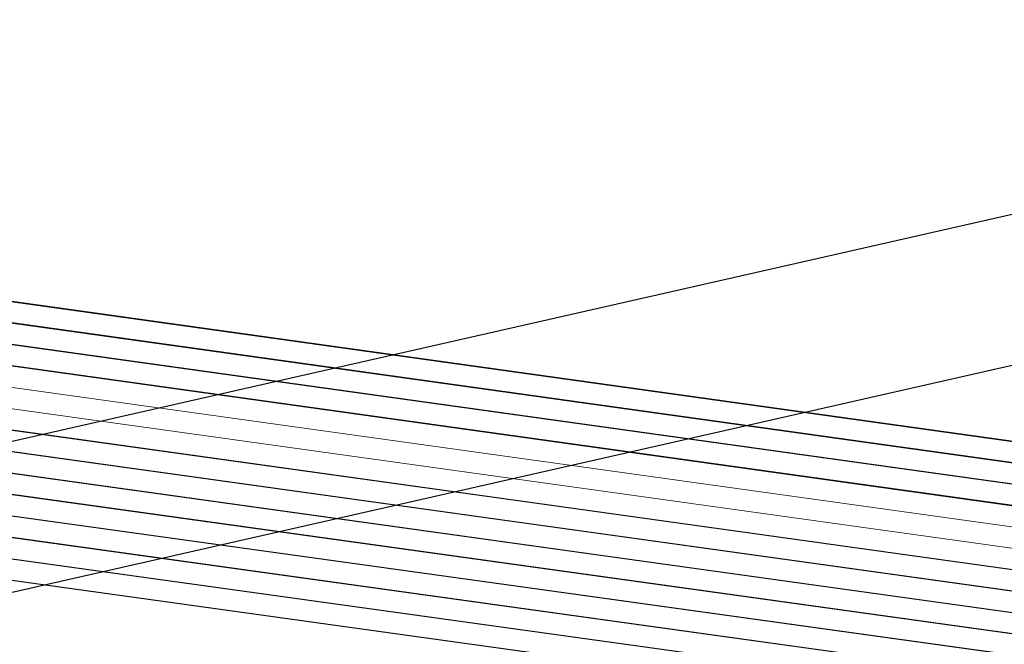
# Model space of a CAD drawing. Header units: metres. Extents: x -502 to 161, y -108 to 174.
# Tile 308 of 656: x -174.4 to -172.07, y -31.31 to -29.83. Entities that reach past the tile are written whole.
import ezdxf

# ---------------------------------------------------------------- set-up
doc = ezdxf.new("R2010")
doc.units = ezdxf.units.M
doc.header["$LTSCALE"] = 0.1
for name, color, linetype in [('BRI31-005.05-5p02-Koordinierung Lageplan 4. BA ZOB West 2022-06-15', 7, 'Continuous'), ('BRI31-005.06-5f07-Koordinierung Lageplan 4. BA ZOB Fernbusbahnh', 7, 'Continuous'), ('BRI32-005.02-5f05-Koordinierung Schemaplan 4 BA ZOB Teilbereich', 7, 'Continuous'), ('BRI32-005.03-5f06-Koordinierung Schemaplan 4 BA ZOB Teilbereich 2 Ost - Bahnhofsallee 2023-01-21', 7, 'Continuous')]:
    doc.layers.add(name, color=color, linetype=linetype)

msp = doc.modelspace()

# ---------------------------------------------------------------- linework, layer by layer
at = {"layer": 'BRI31-005.05-5p02-Koordinierung Lageplan 4. BA ZOB West 2022-06-15', "color": 250, "linetype": 'Continuous', "lineweight": 25, "true_color": 0x333333, "transparency": 33554687}
for p, q in [((-174.7127, -30.8913), (-141.808, -23.422)), ((-174.6352, -31.2326), (-141.7305, -23.7633))]:
    msp.add_line(p, q, dxfattribs=at)
at = {"layer": 'BRI31-005.05-5p02-Koordinierung Lageplan 4. BA ZOB West 2022-06-15', "color": 190, "linetype": 'Continuous', "lineweight": 35, "true_color": 0x7f00ff, "transparency": 33554687, "flags": 128}
for points in [[(-55.7007, -13.3634), (-59.4327, -13.9934), (-61.4087, -14.3464), (-62.2647, -14.4984), (-62.6667, -14.5974), (-62.8907, -14.7334), (-63.5967, -15.2334), (-64.4177, -15.8004), (-64.8657, -15.8864), (-69.7037, -16.7484), (-75.4637, -17.6884), (-81.7337, -18.6534), (-88.9077, -20.0034), (-93.6827, -20.7334), (-98.9647, -21.6334), (-104.5957, -22.9234), (-121.8907, -26.2934), (-126.8117, -27.2034), (-150.4477, -31.7134), (-157.1307, -33.0134), (-162.7687, -32.1234), (-174.7807, -30.4434), (-178.1477, -29.6134), (-179.1357, -29.4334)], [(-93.6747, -20.7824), (-98.9547, -21.6824), (-104.5847, -22.9724), (-121.8807, -26.3424), (-126.8027, -27.2524), (-150.4387, -31.7624), (-150.7407, -31.8214), (-157.1297, -33.0644), (-162.7757, -32.1724), (-174.7877, -30.4934), (-178.1567, -29.6624), (-179.1357, -29.4844)]]:
    msp.add_lwpolyline(points, dxfattribs=at)
at = {"layer": 'BRI31-005.05-5p02-Koordinierung Lageplan 4. BA ZOB West 2022-06-15', "color": 250, "linetype": 'Continuous', "lineweight": 25, "true_color": 0x333333, "transparency": 33554687, "flags": 128}
for points in [[(-179.1357, -29.7394), (-178.2047, -29.9074), (-176.5237, -30.3244), (-174.8367, -30.8434), (-162.8247, -32.5154), (-157.1227, -33.4214), (-150.6707, -32.1644), (-150.3757, -32.1054), (-126.7397, -27.5954), (-121.8107, -26.6854), (-104.5117, -23.3154), (-93.6067, -21.1744), (-88.8337, -20.4444), (-81.6527, -19.0944), (-75.3827, -18.1294), (-69.6317, -17.1894), (-64.2647, -16.2324), (-63.2977, -15.6984), (-62.6077, -15.0894), (-62.1947, -14.8414), (-59.6597, -14.3864), (-59.3767, -14.3364), (-55.6447, -13.7064)], [(-55.6367, -13.7554), (-59.3687, -14.3854), (-59.6507, -14.4354), (-62.1767, -14.8894), (-62.5777, -15.1304), (-63.2687, -15.7394), (-64.2477, -16.2804), (-69.6237, -17.2384), (-75.3737, -18.1784), (-81.6437, -19.1434), (-88.8257, -20.4934), (-93.5977, -21.2234), (-104.5017, -23.3644), (-121.8007, -26.7344), (-126.7307, -27.6444), (-150.3667, -32.1544), (-150.6607, -32.2134), (-157.1217, -33.4724), (-162.8317, -32.5644), (-174.8437, -30.8934), (-176.5357, -30.3734), (-178.2147, -29.9564), (-179.1357, -29.7904)], [(-55.6287, -13.8044), (-59.3607, -14.4344), (-59.6427, -14.4844), (-62.1587, -14.9374), (-62.5477, -15.1714), (-63.2397, -15.7804), (-64.2307, -16.3284), (-69.6157, -17.2874), (-75.3647, -18.2274), (-81.6347, -19.1924), (-88.8177, -20.5424), (-93.5887, -21.2724), (-104.4917, -23.4134), (-121.7907, -26.7834), (-126.7217, -27.6934), (-150.3577, -32.2034), (-150.6507, -32.2624), (-157.1207, -33.5234), (-162.8387, -32.6134), (-174.8507, -30.9434), (-176.5477, -30.4224), (-178.2247, -30.0054), (-179.1357, -29.8414)], [(-55.6207, -13.8534), (-59.3527, -14.4834), (-59.6277, -14.5324), (-62.1407, -14.9854), (-62.5177, -15.2124), (-63.2107, -15.8214), (-64.2137, -16.3764), (-69.6077, -17.3364), (-75.3557, -18.2764), (-81.6257, -19.2414), (-88.8097, -20.5914), (-93.5797, -21.3214), (-104.4817, -23.4624), (-121.7807, -26.8324), (-126.7127, -27.7424), (-150.3487, -32.2524), (-150.6407, -32.3114), (-157.1197, -33.5744), (-162.8457, -32.6624), (-174.8577, -30.9934), (-176.5597, -30.4714), (-178.2347, -30.0544), (-179.1357, -29.8924)], [(-55.6127, -13.9024), (-59.3447, -14.5324), (-59.6247, -14.5824), (-62.1227, -15.0334), (-62.4877, -15.2534), (-63.1817, -15.8624), (-64.1967, -16.4244), (-69.5997, -17.3854), (-75.3467, -18.3254), (-81.6167, -19.2904), (-88.8017, -20.6404), (-93.5707, -21.3704), (-104.4717, -23.5114), (-121.7707, -26.8814), (-126.7037, -27.7914), (-150.3397, -32.3014), (-150.6307, -32.3604), (-157.1187, -33.6254), (-162.8527, -32.7114), (-174.8647, -31.0434), (-176.5717, -30.5204), (-178.2447, -30.1034), (-179.1357, -29.9434)], [(-55.6047, -13.9514), (-59.3367, -14.5814), (-62.1047, -15.0814), (-62.4577, -15.2944), (-63.1527, -15.9034), (-64.1797, -16.4724), (-69.5917, -17.4344), (-75.3377, -18.3744), (-81.6077, -19.3394), (-88.7937, -20.6894), (-93.5617, -21.4194), (-104.4617, -23.5604), (-121.7607, -26.9304), (-126.6947, -27.8404), (-150.3307, -32.3504), (-150.6207, -32.4094), (-157.1177, -33.6764), (-162.8597, -32.7604), (-174.8717, -31.0934), (-176.5837, -30.5694), (-178.2547, -30.1524), (-179.1357, -29.9944)], [(-62.5057, -14.9114), (-62.7017, -15.0274), (-63.4007, -15.5204), (-64.2987, -16.1364), (-69.6477, -17.0914), (-75.4007, -18.0314), (-81.6707, -18.9964), (-88.8497, -20.3464), (-93.6247, -21.0764), (-104.5317, -23.2174), (-121.8307, -26.5874), (-126.7577, -27.4974), (-150.3937, -32.0074), (-150.6907, -32.0664), (-157.1247, -33.3194), (-162.8107, -32.4174), (-174.8227, -30.7434), (-176.4997, -30.2264), (-178.1847, -29.8094), (-179.1357, -29.6374)], [(-62.4797, -14.9544), (-62.6747, -15.0694), (-63.3727, -15.5614), (-64.2817, -16.1844), (-69.6397, -17.1404), (-75.3917, -18.0804), (-81.6617, -19.0454), (-88.8417, -20.3954), (-93.6157, -21.1254), (-104.5217, -23.2664), (-121.8207, -26.6364), (-126.7487, -27.5464), (-150.3847, -32.0564), (-150.6807, -32.1154), (-157.1237, -33.3704), (-162.8177, -32.4664), (-174.8297, -30.7934), (-176.5117, -30.2754), (-178.1947, -29.8584), (-179.1357, -29.6884)], [(-93.6667, -20.8314), (-98.9447, -21.7314), (-104.5737, -23.0214), (-121.8707, -26.3914), (-126.7937, -27.3014), (-150.4297, -31.8114), (-150.7307, -31.8704), (-157.1287, -33.1154), (-162.7827, -32.2214), (-174.7947, -30.5434), (-178.1657, -29.7114), (-179.1357, -29.5354)], [(-93.6587, -20.8804), (-98.9347, -21.7804), (-104.5627, -23.0704), (-121.8607, -26.4404), (-126.7847, -27.3504), (-150.4207, -31.8604), (-150.7207, -31.9194), (-157.1277, -33.1664), (-162.7897, -32.2704), (-174.8017, -30.5934), (-178.1747, -29.7604), (-179.1357, -29.5864)]]:
    msp.add_lwpolyline(points, dxfattribs=at)
at = {"layer": 'BRI31-005.05-5p02-Koordinierung Lageplan 4. BA ZOB West 2022-06-15', "color": 251, "linetype": 'Continuous', "lineweight": 13, "true_color": 0x5b5b5b, "transparency": 33554687, "flags": 128}
for points in [[(-93.6507, -20.9294), (-98.8777, -21.8214), (-104.5517, -23.1194), (-121.8507, -26.4894), (-126.7757, -27.3994), (-150.4117, -31.9094), (-150.7107, -31.9684), (-157.1267, -33.2174), (-162.7967, -32.3194), (-174.8087, -30.6434), (-176.5547, -29.7624), (-176.4667, -28.8414), (-176.3907, -28.5144)], [(-93.6427, -20.9784), (-98.9147, -21.8784), (-104.5407, -23.1684), (-121.8407, -26.5384), (-126.7667, -27.4484), (-150.4027, -31.9584), (-150.7007, -32.0174), (-157.1257, -33.2684), (-162.8037, -32.3684), (-174.8157, -30.6934), (-176.6607, -29.8214), (-176.5657, -28.8254), (-176.4877, -28.4914)]]:
    msp.add_lwpolyline(points, dxfattribs=at)
at = {"layer": 'BRI31-005.05-5p02-Koordinierung Lageplan 4. BA ZOB West 2022-06-15', "color": 116, "linetype": 'Continuous', "lineweight": 13, "true_color": 0x007f3f, "transparency": 33554687, "flags": 128}
for points in [[(-126.7577, -27.4974), (-150.3927, -32.0074), (-150.6917, -32.0664), (-157.1247, -33.3194), (-162.8117, -32.4184), (-174.8387, -30.7404), (-176.6607, -29.8214), (-176.5657, -28.8254), (-176.4877, -28.4914), (-176.2937, -28.5374), (-176.3677, -28.8574), (-176.4487, -29.7034), (-174.7787, -30.5464), (-162.7817, -32.2204), (-157.1287, -33.1154), (-150.7297, -31.8704), (-150.4307, -31.8114), (-126.7937, -27.3014)], [(-126.7487, -27.5464), (-150.3837, -32.0564), (-150.6817, -32.1154), (-157.1237, -33.3704), (-162.8187, -32.4674), (-174.8447, -30.7904), (-176.7667, -29.8814), (-176.6647, -28.8094), (-176.5847, -28.4684), (-176.3907, -28.5144), (-176.4667, -28.8414), (-176.5547, -29.7614), (-174.7867, -30.5964), (-162.7887, -32.2694), (-157.1277, -33.1664), (-150.7197, -31.9194), (-150.4217, -31.8604), (-126.7847, -27.3504)]]:
    msp.add_lwpolyline(points, dxfattribs=at)
at = {"layer": 'BRI31-005.06-5f07-Koordinierung Lageplan 4. BA ZOB Fernbusbahnh', "color": 190, "linetype": 'Continuous', "lineweight": 30, "true_color": 0x7f00ff, "transparency": 33554687, "flags": 128}
for points in [[(-55.7007, -13.3634), (-59.4327, -13.9934), (-61.4087, -14.3464), (-62.2647, -14.4984), (-62.6667, -14.5974), (-62.8907, -14.7334), (-63.5967, -15.2334), (-64.4177, -15.8004), (-64.8657, -15.8864), (-69.7037, -16.7484), (-75.4637, -17.6884), (-81.7337, -18.6534), (-88.9077, -20.0034), (-93.6827, -20.7334), (-98.9647, -21.6334), (-104.5957, -22.9234), (-121.8907, -26.2934), (-126.8117, -27.2034), (-150.4477, -31.7134), (-157.1307, -33.0134), (-162.7687, -32.1234), (-174.7807, -30.4434), (-178.1477, -29.6134), (-179.1357, -29.4334)], [(-93.6747, -20.7824), (-98.9547, -21.6824), (-104.5847, -22.9724), (-121.8807, -26.3424), (-126.8027, -27.2524), (-150.4387, -31.7624), (-150.7407, -31.8214), (-157.1297, -33.0644), (-162.7757, -32.1724), (-174.7877, -30.4934), (-178.1567, -29.6624), (-179.1357, -29.4844)]]:
    msp.add_lwpolyline(points, dxfattribs=at)
at = {"layer": 'BRI31-005.06-5f07-Koordinierung Lageplan 4. BA ZOB Fernbusbahnh', "color": 250, "linetype": 'Continuous', "lineweight": 20, "true_color": 0x333333, "transparency": 33554687, "flags": 128}
for points in [[(-179.1357, -29.7394), (-178.2047, -29.9074), (-176.5237, -30.3244), (-174.8367, -30.8434), (-162.8247, -32.5154), (-157.1227, -33.4214), (-150.6707, -32.1644), (-150.3757, -32.1054), (-126.7397, -27.5954), (-121.8107, -26.6854), (-104.5117, -23.3154), (-93.6067, -21.1744), (-88.8337, -20.4444), (-81.6527, -19.0944), (-75.3827, -18.1294), (-69.6317, -17.1894), (-64.2647, -16.2324), (-63.2977, -15.6984), (-62.6077, -15.0894), (-62.1947, -14.8414), (-59.6597, -14.3864), (-59.3767, -14.3364), (-55.6447, -13.7064)], [(-55.6367, -13.7554), (-59.3687, -14.3854), (-59.6507, -14.4354), (-62.1767, -14.8894), (-62.5777, -15.1304), (-63.2687, -15.7394), (-64.2477, -16.2804), (-69.6237, -17.2384), (-75.3737, -18.1784), (-81.6437, -19.1434), (-88.8257, -20.4934), (-93.5977, -21.2234), (-104.5017, -23.3644), (-121.8007, -26.7344), (-126.7307, -27.6444), (-150.3667, -32.1544), (-150.6607, -32.2134), (-157.1217, -33.4724), (-162.8317, -32.5644), (-174.8437, -30.8934), (-176.5357, -30.3734), (-178.2147, -29.9564), (-179.1357, -29.7904)], [(-55.6287, -13.8044), (-59.3607, -14.4344), (-59.6427, -14.4844), (-62.1587, -14.9374), (-62.5477, -15.1714), (-63.2397, -15.7804), (-64.2307, -16.3284), (-69.6157, -17.2874), (-75.3647, -18.2274), (-81.6347, -19.1924), (-88.8177, -20.5424), (-93.5887, -21.2724), (-104.4917, -23.4134), (-121.7907, -26.7834), (-126.7217, -27.6934), (-150.3577, -32.2034), (-150.6507, -32.2624), (-157.1207, -33.5234), (-162.8387, -32.6134), (-174.8507, -30.9434), (-176.5477, -30.4224), (-178.2247, -30.0054), (-179.1357, -29.8414)], [(-55.6207, -13.8534), (-59.3527, -14.4834), (-59.6277, -14.5324), (-62.1407, -14.9854), (-62.5177, -15.2124), (-63.2107, -15.8214), (-64.2137, -16.3764), (-69.6077, -17.3364), (-75.3557, -18.2764), (-81.6257, -19.2414), (-88.8097, -20.5914), (-93.5797, -21.3214), (-104.4817, -23.4624), (-121.7807, -26.8324), (-126.7127, -27.7424), (-150.3487, -32.2524), (-150.6407, -32.3114), (-157.1197, -33.5744), (-162.8457, -32.6624), (-174.8577, -30.9934), (-176.5597, -30.4714), (-178.2347, -30.0544), (-179.1357, -29.8924)], [(-55.6127, -13.9024), (-59.3447, -14.5324), (-59.6247, -14.5824), (-62.1227, -15.0334), (-62.4877, -15.2534), (-63.1817, -15.8624), (-64.1967, -16.4244), (-69.5997, -17.3854), (-75.3467, -18.3254), (-81.6167, -19.2904), (-88.8017, -20.6404), (-93.5707, -21.3704), (-104.4717, -23.5114), (-121.7707, -26.8814), (-126.7037, -27.7914), (-150.3397, -32.3014), (-150.6307, -32.3604), (-157.1187, -33.6254), (-162.8527, -32.7114), (-174.8647, -31.0434), (-176.5717, -30.5204), (-178.2447, -30.1034), (-179.1357, -29.9434)], [(-55.6047, -13.9514), (-59.3367, -14.5814), (-62.1047, -15.0814), (-62.4577, -15.2944), (-63.1527, -15.9034), (-64.1797, -16.4724), (-69.5917, -17.4344), (-75.3377, -18.3744), (-81.6077, -19.3394), (-88.7937, -20.6894), (-93.5617, -21.4194), (-104.4617, -23.5604), (-121.7607, -26.9304), (-126.6947, -27.8404), (-150.3307, -32.3504), (-150.6207, -32.4094), (-157.1177, -33.6764), (-162.8597, -32.7604), (-174.8717, -31.0934), (-176.5837, -30.5694), (-178.2547, -30.1524), (-179.1357, -29.9944)], [(-62.5057, -14.9114), (-62.7017, -15.0274), (-63.4007, -15.5204), (-64.2987, -16.1364), (-69.6477, -17.0914), (-75.4007, -18.0314), (-81.6707, -18.9964), (-88.8497, -20.3464), (-93.6247, -21.0764), (-104.5317, -23.2174), (-121.8307, -26.5874), (-126.7577, -27.4974), (-150.3937, -32.0074), (-150.6907, -32.0664), (-157.1247, -33.3194), (-162.8107, -32.4174), (-174.8227, -30.7434), (-176.4997, -30.2264), (-178.1847, -29.8094), (-179.1357, -29.6374)], [(-62.4797, -14.9544), (-62.6747, -15.0694), (-63.3727, -15.5614), (-64.2817, -16.1844), (-69.6397, -17.1404), (-75.3917, -18.0804), (-81.6617, -19.0454), (-88.8417, -20.3954), (-93.6157, -21.1254), (-104.5217, -23.2664), (-121.8207, -26.6364), (-126.7487, -27.5464), (-150.3847, -32.0564), (-150.6807, -32.1154), (-157.1237, -33.3704), (-162.8177, -32.4664), (-174.8297, -30.7934), (-176.5117, -30.2754), (-178.1947, -29.8584), (-179.1357, -29.6884)], [(-93.6667, -20.8314), (-98.9447, -21.7314), (-104.5737, -23.0214), (-121.8707, -26.3914), (-126.7937, -27.3014), (-150.4297, -31.8114), (-150.7307, -31.8704), (-157.1287, -33.1154), (-162.7827, -32.2214), (-174.7947, -30.5434), (-178.1657, -29.7114), (-179.1357, -29.5354)], [(-93.6587, -20.8804), (-98.9347, -21.7804), (-104.5627, -23.0704), (-121.8607, -26.4404), (-126.7847, -27.3504), (-150.4207, -31.8604), (-150.7207, -31.9194), (-157.1277, -33.1664), (-162.7897, -32.2704), (-174.8017, -30.5934), (-178.1747, -29.7604), (-179.1357, -29.5864)]]:
    msp.add_lwpolyline(points, dxfattribs=at)
at = {"layer": 'BRI32-005.02-5f05-Koordinierung Schemaplan 4 BA ZOB Teilbereich', "color": 190, "linetype": 'Continuous', "lineweight": 35, "true_color": 0x7f00ff, "transparency": 33554687, "flags": 128}
for points in [[(-55.7007, -13.3634), (-59.4327, -13.9934), (-61.4087, -14.3464), (-62.2647, -14.4984), (-62.6667, -14.5974), (-62.8907, -14.7334), (-63.5967, -15.2334), (-64.4177, -15.8004), (-64.8657, -15.8864), (-69.7037, -16.7484), (-75.4637, -17.6884), (-81.7337, -18.6534), (-88.9077, -20.0034), (-93.6827, -20.7334), (-98.9647, -21.6334), (-104.5957, -22.9234), (-121.8907, -26.2934), (-126.8117, -27.2034), (-150.4477, -31.7134), (-157.1307, -33.0134), (-162.7687, -32.1234), (-174.7807, -30.4434), (-178.1477, -29.6134), (-179.1357, -29.4334)], [(-93.6747, -20.7824), (-98.9547, -21.6824), (-104.5847, -22.9724), (-121.8807, -26.3424), (-126.8027, -27.2524), (-150.4387, -31.7624), (-150.7407, -31.8214), (-157.1297, -33.0644), (-162.7757, -32.1724), (-174.7877, -30.4934), (-178.1567, -29.6624), (-179.1357, -29.4844)]]:
    msp.add_lwpolyline(points, dxfattribs=at)
at = {"layer": 'BRI32-005.02-5f05-Koordinierung Schemaplan 4 BA ZOB Teilbereich', "color": 250, "linetype": 'Continuous', "lineweight": 25, "true_color": 0x333333, "transparency": 33554687, "flags": 128}
for points in [[(-179.1357, -29.7394), (-178.2047, -29.9074), (-176.5237, -30.3244), (-174.8367, -30.8434), (-162.8247, -32.5154), (-157.1227, -33.4214), (-150.6707, -32.1644), (-150.3757, -32.1054), (-126.7397, -27.5954), (-121.8107, -26.6854), (-104.5117, -23.3154), (-93.6067, -21.1744), (-88.8337, -20.4444), (-81.6527, -19.0944), (-75.3827, -18.1294), (-69.6317, -17.1894), (-64.2647, -16.2324), (-63.2977, -15.6984), (-62.6077, -15.0894), (-62.1947, -14.8414), (-59.6597, -14.3864), (-59.3767, -14.3364), (-55.6447, -13.7064)], [(-55.6367, -13.7554), (-59.3687, -14.3854), (-59.6507, -14.4354), (-62.1767, -14.8894), (-62.5777, -15.1304), (-63.2687, -15.7394), (-64.2477, -16.2804), (-69.6237, -17.2384), (-75.3737, -18.1784), (-81.6437, -19.1434), (-88.8257, -20.4934), (-93.5977, -21.2234), (-104.5017, -23.3644), (-121.8007, -26.7344), (-126.7307, -27.6444), (-150.3667, -32.1544), (-150.6607, -32.2134), (-157.1217, -33.4724), (-162.8317, -32.5644), (-174.8437, -30.8934), (-176.5357, -30.3734), (-178.2147, -29.9564), (-179.1357, -29.7904)], [(-55.6287, -13.8044), (-59.3607, -14.4344), (-59.6427, -14.4844), (-62.1587, -14.9374), (-62.5477, -15.1714), (-63.2397, -15.7804), (-64.2307, -16.3284), (-69.6157, -17.2874), (-75.3647, -18.2274), (-81.6347, -19.1924), (-88.8177, -20.5424), (-93.5887, -21.2724), (-104.4917, -23.4134), (-121.7907, -26.7834), (-126.7217, -27.6934), (-150.3577, -32.2034), (-150.6507, -32.2624), (-157.1207, -33.5234), (-162.8387, -32.6134), (-174.8507, -30.9434), (-176.5477, -30.4224), (-178.2247, -30.0054), (-179.1357, -29.8414)], [(-55.6207, -13.8534), (-59.3527, -14.4834), (-59.6277, -14.5324), (-62.1407, -14.9854), (-62.5177, -15.2124), (-63.2107, -15.8214), (-64.2137, -16.3764), (-69.6077, -17.3364), (-75.3557, -18.2764), (-81.6257, -19.2414), (-88.8097, -20.5914), (-93.5797, -21.3214), (-104.4817, -23.4624), (-121.7807, -26.8324), (-126.7127, -27.7424), (-150.3487, -32.2524), (-150.6407, -32.3114), (-157.1197, -33.5744), (-162.8457, -32.6624), (-174.8577, -30.9934), (-176.5597, -30.4714), (-178.2347, -30.0544), (-179.1357, -29.8924)], [(-55.6127, -13.9024), (-59.3447, -14.5324), (-59.6247, -14.5824), (-62.1227, -15.0334), (-62.4877, -15.2534), (-63.1817, -15.8624), (-64.1967, -16.4244), (-69.5997, -17.3854), (-75.3467, -18.3254), (-81.6167, -19.2904), (-88.8017, -20.6404), (-93.5707, -21.3704), (-104.4717, -23.5114), (-121.7707, -26.8814), (-126.7037, -27.7914), (-150.3397, -32.3014), (-150.6307, -32.3604), (-157.1187, -33.6254), (-162.8527, -32.7114), (-174.8647, -31.0434), (-176.5717, -30.5204), (-178.2447, -30.1034), (-179.1357, -29.9434)], [(-55.6047, -13.9514), (-59.3367, -14.5814), (-62.1047, -15.0814), (-62.4577, -15.2944), (-63.1527, -15.9034), (-64.1797, -16.4724), (-69.5917, -17.4344), (-75.3377, -18.3744), (-81.6077, -19.3394), (-88.7937, -20.6894), (-93.5617, -21.4194), (-104.4617, -23.5604), (-121.7607, -26.9304), (-126.6947, -27.8404), (-150.3307, -32.3504), (-150.6207, -32.4094), (-157.1177, -33.6764), (-162.8597, -32.7604), (-174.8717, -31.0934), (-176.5837, -30.5694), (-178.2547, -30.1524), (-179.1357, -29.9944)], [(-93.6667, -20.8314), (-98.9447, -21.7314), (-104.5737, -23.0214), (-121.8707, -26.3914), (-126.7937, -27.3014), (-150.4297, -31.8114), (-150.7307, -31.8704), (-157.1287, -33.1154), (-162.7827, -32.2214), (-174.7947, -30.5434), (-178.1657, -29.7114), (-179.1357, -29.5354)], [(-93.6587, -20.8804), (-98.9347, -21.7804), (-104.5627, -23.0704), (-121.8607, -26.4404), (-126.7847, -27.3504), (-150.4207, -31.8604), (-150.7207, -31.9194), (-157.1277, -33.1664), (-162.7897, -32.2704), (-174.8017, -30.5934), (-178.1747, -29.7604), (-179.1357, -29.5864)]]:
    msp.add_lwpolyline(points, dxfattribs=at)
at = {"layer": 'BRI32-005.02-5f05-Koordinierung Schemaplan 4 BA ZOB Teilbereich', "color": 251, "linetype": 'Continuous', "lineweight": 13, "true_color": 0x5b5b5b, "transparency": 33554687, "flags": 128}
for points in [[(-93.6507, -20.9294), (-98.8777, -21.8214), (-104.5517, -23.1194), (-121.8507, -26.4894), (-126.7757, -27.3994), (-150.4117, -31.9094), (-150.7107, -31.9684), (-157.1267, -33.2174), (-162.7967, -32.3194), (-174.8087, -30.6434), (-176.5547, -29.7624), (-176.4667, -28.8414), (-176.3907, -28.5144)], [(-93.6427, -20.9784), (-98.9147, -21.8784), (-104.5407, -23.1684), (-121.8407, -26.5384), (-126.7667, -27.4484), (-150.4027, -31.9584), (-150.7007, -32.0174), (-157.1257, -33.2684), (-162.8037, -32.3684), (-174.8157, -30.6934), (-176.6607, -29.8214), (-176.5657, -28.8254), (-176.4877, -28.4914)]]:
    msp.add_lwpolyline(points, dxfattribs=at)
at = {"layer": 'BRI32-005.02-5f05-Koordinierung Schemaplan 4 BA ZOB Teilbereich', "color": 116, "linetype": 'Continuous', "lineweight": 13, "true_color": 0x007f3f, "transparency": 33554687, "flags": 128}
for points in [[(-126.7577, -27.4974), (-150.3927, -32.0074), (-150.6917, -32.0664), (-157.1247, -33.3194), (-162.8117, -32.4184), (-174.8387, -30.7404), (-176.6607, -29.8214), (-176.5657, -28.8254), (-176.4877, -28.4914), (-176.2937, -28.5374), (-176.3677, -28.8574), (-176.4487, -29.7034), (-174.7787, -30.5464), (-162.7817, -32.2204), (-157.1287, -33.1154), (-150.7297, -31.8704), (-150.4307, -31.8114), (-126.7937, -27.3014)], [(-126.7487, -27.5464), (-150.3837, -32.0564), (-150.6817, -32.1154), (-157.1237, -33.3704), (-162.8187, -32.4674), (-174.8447, -30.7904), (-176.7667, -29.8814), (-176.6647, -28.8094), (-176.5847, -28.4684), (-176.3907, -28.5144), (-176.4667, -28.8414), (-176.5547, -29.7614), (-174.7867, -30.5964), (-162.7887, -32.2694), (-157.1277, -33.1664), (-150.7197, -31.9194), (-150.4217, -31.8604), (-126.7847, -27.3504)]]:
    msp.add_lwpolyline(points, dxfattribs=at)
at = {"layer": 'BRI32-005.03-5f06-Koordinierung Schemaplan 4 BA ZOB Teilbereich 2 Ost - Bahnhofsallee 2023-01-21', "color": 190, "linetype": 'Continuous', "lineweight": 30, "true_color": 0x7f00ff, "transparency": 33554687, "flags": 128}
for points in [[(-55.7007, -13.3634), (-59.4327, -13.9934), (-61.4087, -14.3464), (-62.2647, -14.4984), (-62.6667, -14.5974), (-62.8907, -14.7334), (-63.5967, -15.2334), (-64.4177, -15.8004), (-64.8657, -15.8864), (-69.7037, -16.7484), (-75.4637, -17.6884), (-81.7337, -18.6534), (-88.9077, -20.0034), (-93.6827, -20.7334), (-98.9647, -21.6334), (-104.5957, -22.9234), (-121.8907, -26.2934), (-126.8117, -27.2034), (-150.4477, -31.7134), (-157.1307, -33.0134), (-162.7687, -32.1234), (-174.7807, -30.4434), (-178.1477, -29.6134), (-179.1357, -29.4334)], [(-93.6747, -20.7824), (-98.9547, -21.6824), (-104.5847, -22.9724), (-121.8807, -26.3424), (-126.8027, -27.2524), (-150.4387, -31.7624), (-150.7407, -31.8214), (-157.1297, -33.0644), (-162.7757, -32.1724), (-174.7877, -30.4934), (-178.1567, -29.6624), (-179.1357, -29.4844)]]:
    msp.add_lwpolyline(points, dxfattribs=at)
at = {"layer": 'BRI32-005.03-5f06-Koordinierung Schemaplan 4 BA ZOB Teilbereich 2 Ost - Bahnhofsallee 2023-01-21', "color": 250, "linetype": 'Continuous', "lineweight": 20, "true_color": 0x333333, "transparency": 33554687, "flags": 128}
for points in [[(-179.1357, -29.7394), (-178.2047, -29.9074), (-176.5237, -30.3244), (-174.8367, -30.8434), (-162.8247, -32.5154), (-157.1227, -33.4214), (-150.6707, -32.1644), (-150.3757, -32.1054), (-126.7397, -27.5954), (-121.8107, -26.6854), (-104.5117, -23.3154), (-93.6067, -21.1744), (-88.8337, -20.4444), (-81.6527, -19.0944), (-75.3827, -18.1294), (-69.6317, -17.1894), (-64.2647, -16.2324), (-63.2977, -15.6984), (-62.6077, -15.0894), (-62.1947, -14.8414), (-59.6597, -14.3864), (-59.3767, -14.3364), (-55.6447, -13.7064)], [(-55.6367, -13.7554), (-59.3687, -14.3854), (-59.6507, -14.4354), (-62.1767, -14.8894), (-62.5777, -15.1304), (-63.2687, -15.7394), (-64.2477, -16.2804), (-69.6237, -17.2384), (-75.3737, -18.1784), (-81.6437, -19.1434), (-88.8257, -20.4934), (-93.5977, -21.2234), (-104.5017, -23.3644), (-121.8007, -26.7344), (-126.7307, -27.6444), (-150.3667, -32.1544), (-150.6607, -32.2134), (-157.1217, -33.4724), (-162.8317, -32.5644), (-174.8437, -30.8934), (-176.5357, -30.3734), (-178.2147, -29.9564), (-179.1357, -29.7904)], [(-55.6287, -13.8044), (-59.3607, -14.4344), (-59.6427, -14.4844), (-62.1587, -14.9374), (-62.5477, -15.1714), (-63.2397, -15.7804), (-64.2307, -16.3284), (-69.6157, -17.2874), (-75.3647, -18.2274), (-81.6347, -19.1924), (-88.8177, -20.5424), (-93.5887, -21.2724), (-104.4917, -23.4134), (-121.7907, -26.7834), (-126.7217, -27.6934), (-150.3577, -32.2034), (-150.6507, -32.2624), (-157.1207, -33.5234), (-162.8387, -32.6134), (-174.8507, -30.9434), (-176.5477, -30.4224), (-178.2247, -30.0054), (-179.1357, -29.8414)], [(-55.6207, -13.8534), (-59.3527, -14.4834), (-59.6277, -14.5324), (-62.1407, -14.9854), (-62.5177, -15.2124), (-63.2107, -15.8214), (-64.2137, -16.3764), (-69.6077, -17.3364), (-75.3557, -18.2764), (-81.6257, -19.2414), (-88.8097, -20.5914), (-93.5797, -21.3214), (-104.4817, -23.4624), (-121.7807, -26.8324), (-126.7127, -27.7424), (-150.3487, -32.2524), (-150.6407, -32.3114), (-157.1197, -33.5744), (-162.8457, -32.6624), (-174.8577, -30.9934), (-176.5597, -30.4714), (-178.2347, -30.0544), (-179.1357, -29.8924)], [(-55.6127, -13.9024), (-59.3447, -14.5324), (-59.6247, -14.5824), (-62.1227, -15.0334), (-62.4877, -15.2534), (-63.1817, -15.8624), (-64.1967, -16.4244), (-69.5997, -17.3854), (-75.3467, -18.3254), (-81.6167, -19.2904), (-88.8017, -20.6404), (-93.5707, -21.3704), (-104.4717, -23.5114), (-121.7707, -26.8814), (-126.7037, -27.7914), (-150.3397, -32.3014), (-150.6307, -32.3604), (-157.1187, -33.6254), (-162.8527, -32.7114), (-174.8647, -31.0434), (-176.5717, -30.5204), (-178.2447, -30.1034), (-179.1357, -29.9434)], [(-55.6047, -13.9514), (-59.3367, -14.5814), (-62.1047, -15.0814), (-62.4577, -15.2944), (-63.1527, -15.9034), (-64.1797, -16.4724), (-69.5917, -17.4344), (-75.3377, -18.3744), (-81.6077, -19.3394), (-88.7937, -20.6894), (-93.5617, -21.4194), (-104.4617, -23.5604), (-121.7607, -26.9304), (-126.6947, -27.8404), (-150.3307, -32.3504), (-150.6207, -32.4094), (-157.1177, -33.6764), (-162.8597, -32.7604), (-174.8717, -31.0934), (-176.5837, -30.5694), (-178.2547, -30.1524), (-179.1357, -29.9944)], [(-62.5057, -14.9114), (-62.7017, -15.0274), (-63.4007, -15.5204), (-64.2987, -16.1364), (-69.6477, -17.0914), (-75.4007, -18.0314), (-81.6707, -18.9964), (-88.8497, -20.3464), (-93.6247, -21.0764), (-104.5317, -23.2174), (-121.8307, -26.5874), (-126.7577, -27.4974), (-150.3937, -32.0074), (-150.6907, -32.0664), (-157.1247, -33.3194), (-162.8107, -32.4174), (-174.8227, -30.7434), (-176.4997, -30.2264), (-178.1847, -29.8094), (-179.1357, -29.6374)], [(-62.4797, -14.9544), (-62.6747, -15.0694), (-63.3727, -15.5614), (-64.2817, -16.1844), (-69.6397, -17.1404), (-75.3917, -18.0804), (-81.6617, -19.0454), (-88.8417, -20.3954), (-93.6157, -21.1254), (-104.5217, -23.2664), (-121.8207, -26.6364), (-126.7487, -27.5464), (-150.3847, -32.0564), (-150.6807, -32.1154), (-157.1237, -33.3704), (-162.8177, -32.4664), (-174.8297, -30.7934), (-176.5117, -30.2754), (-178.1947, -29.8584), (-179.1357, -29.6884)], [(-93.6667, -20.8314), (-98.9447, -21.7314), (-104.5737, -23.0214), (-121.8707, -26.3914), (-126.7937, -27.3014), (-150.4297, -31.8114), (-150.7307, -31.8704), (-157.1287, -33.1154), (-162.7827, -32.2214), (-174.7947, -30.5434), (-178.1657, -29.7114), (-179.1357, -29.5354)], [(-93.6587, -20.8804), (-98.9347, -21.7804), (-104.5627, -23.0704), (-121.8607, -26.4404), (-126.7847, -27.3504), (-150.4207, -31.8604), (-150.7207, -31.9194), (-157.1277, -33.1664), (-162.7897, -32.2704), (-174.8017, -30.5934), (-178.1747, -29.7604), (-179.1357, -29.5864)]]:
    msp.add_lwpolyline(points, dxfattribs=at)
at = {"layer": 'BRI32-005.03-5f06-Koordinierung Schemaplan 4 BA ZOB Teilbereich 2 Ost - Bahnhofsallee 2023-01-21', "color": 251, "linetype": 'Continuous', "lineweight": 9, "true_color": 0x5b5b5b, "transparency": 33554687, "flags": 128}
for points in [[(-93.6507, -20.9294), (-98.8777, -21.8214), (-104.5517, -23.1194), (-121.8507, -26.4894), (-126.7757, -27.3994), (-150.4117, -31.9094), (-150.7107, -31.9684), (-157.1267, -33.2174), (-162.7967, -32.3194), (-174.8087, -30.6434), (-176.5547, -29.7624), (-176.4667, -28.8414), (-176.3907, -28.5144)], [(-93.6427, -20.9784), (-98.9147, -21.8784), (-104.5407, -23.1684), (-121.8407, -26.5384), (-126.7667, -27.4484), (-150.4027, -31.9584), (-150.7007, -32.0174), (-157.1257, -33.2684), (-162.8037, -32.3684), (-174.8157, -30.6934), (-176.6607, -29.8214), (-176.5657, -28.8254), (-176.4877, -28.4914)]]:
    msp.add_lwpolyline(points, dxfattribs=at)
at = {"layer": 'BRI32-005.03-5f06-Koordinierung Schemaplan 4 BA ZOB Teilbereich 2 Ost - Bahnhofsallee 2023-01-21', "color": 116, "linetype": 'Continuous', "lineweight": 9, "true_color": 0x007f3f, "transparency": 33554687, "flags": 128}
for points in [[(-126.7577, -27.4974), (-150.3927, -32.0074), (-150.6917, -32.0664), (-157.1247, -33.3194), (-162.8117, -32.4184), (-174.8387, -30.7404), (-176.6607, -29.8214), (-176.5657, -28.8254), (-176.4877, -28.4914), (-176.2937, -28.5374), (-176.3677, -28.8574), (-176.4487, -29.7034), (-174.7787, -30.5464), (-162.7817, -32.2204), (-157.1287, -33.1154), (-150.7297, -31.8704), (-150.4307, -31.8114), (-126.7937, -27.3014)], [(-126.7487, -27.5464), (-150.3837, -32.0564), (-150.6817, -32.1154), (-157.1237, -33.3704), (-162.8187, -32.4674), (-174.8447, -30.7904), (-176.7667, -29.8814), (-176.6647, -28.8094), (-176.5847, -28.4684), (-176.3907, -28.5144), (-176.4667, -28.8414), (-176.5547, -29.7614), (-174.7867, -30.5964), (-162.7887, -32.2694), (-157.1277, -33.1664), (-150.7197, -31.9194), (-150.4217, -31.8604), (-126.7847, -27.3504)]]:
    msp.add_lwpolyline(points, dxfattribs=at)

doc.saveas('drawing.dxf')
